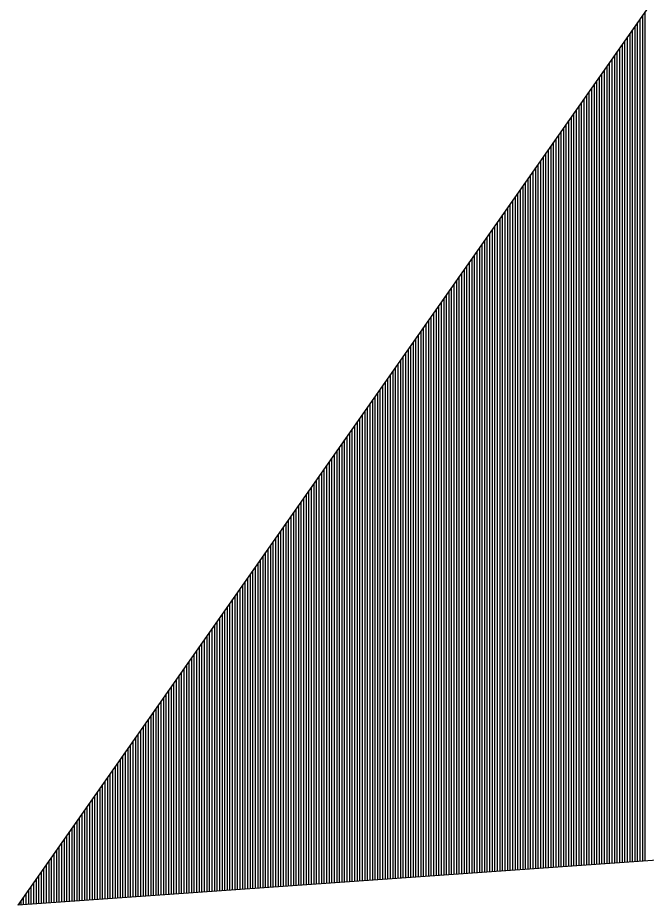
# Model space of a CAD drawing. Extents: x 1398460 to 1408037, y 380768 to 383968.
# Drawn here: x 1403752.38 to 1403754.847, y 381431.842 to 381435.326 of the extents above; entities that cross this region are included whole.
import ezdxf

# ---------------------------------------------------------------- set-up
doc = ezdxf.new("R2010")
doc.units = 0
doc.layers.add('Default', color=7, linetype='Continuous')

msp = doc.modelspace()

# ---------------------------------------------------------------- linework, layer by layer
at = {"layer": 'Default'}
for p, q in [((1403757.8891, 381439.691), (1403752.3801, 381431.8424)), ((1403754.8318, 381435.3353), (1403754.8318, 381432.0155)), ((1403754.8418, 381435.3496), (1403754.8418, 381432.0162)), ((1403754.8118, 381435.3068), (1403754.8118, 381432.0141)), ((1403754.8218, 381435.3211), (1403754.8218, 381432.0148)), ((1403754.7918, 381435.2783), (1403754.7918, 381432.0127)), ((1403754.8018, 381435.2926), (1403754.8018, 381432.0134)), ((1403754.7618, 381435.2356), (1403754.7618, 381432.0105)), ((1403754.7718, 381435.2498), (1403754.7718, 381432.0113)), ((1403754.7818, 381435.2641), (1403754.7818, 381432.012)), ((1403754.7418, 381435.2071), (1403754.7418, 381432.0091)), ((1403754.7518, 381435.2213), (1403754.7518, 381432.0098)), ((1403754.7118, 381435.1644), (1403754.7118, 381432.007)), ((1403754.7218, 381435.1786), (1403754.7218, 381432.0077)), ((1403754.7318, 381435.1929), (1403754.7318, 381432.0084)), ((1403754.6918, 381435.1359), (1403754.6918, 381432.0056)), ((1403754.7018, 381435.1501), (1403754.7018, 381432.0063)), ((1403754.6618, 381435.0931), (1403754.6618, 381432.0035)), ((1403754.6718, 381435.1074), (1403754.6718, 381432.0042)), ((1403754.6818, 381435.1216), (1403754.6818, 381432.0049)), ((1403754.6418, 381435.0646), (1403754.6418, 381432.0021)), ((1403754.6518, 381435.0789), (1403754.6518, 381432.0028)), ((1403754.6118, 381435.0219), (1403754.6118, 381432)), ((1403754.6218, 381435.0361), (1403754.6218, 381432.0007)), ((1403754.6318, 381435.0504), (1403754.6318, 381432.0014)), ((1403754.5918, 381434.9934), (1403754.5918, 381431.9985)), ((1403754.6018, 381435.0076), (1403754.6018, 381431.9992)), ((1403754.5718, 381434.9649), (1403754.5718, 381431.9971)), ((1403754.5818, 381434.9792), (1403754.5818, 381431.9978)), ((1403754.5418, 381434.9222), (1403754.5418, 381431.995)), ((1403754.5518, 381434.9364), (1403754.5518, 381431.9957)), ((1403754.5618, 381434.9507), (1403754.5618, 381431.9964)), ((1403754.5218, 381434.8937), (1403754.5218, 381431.9936)), ((1403754.5318, 381434.9079), (1403754.5318, 381431.9943)), ((1403754.4918, 381434.8509), (1403754.4918, 381431.9915)), ((1403754.5018, 381434.8652), (1403754.5018, 381431.9922)), ((1403754.5118, 381434.8794), (1403754.5118, 381431.9929)), ((1403754.4718, 381434.8224), (1403754.4718, 381431.9901)), ((1403754.4818, 381434.8367), (1403754.4818, 381431.9908)), ((1403754.4418, 381434.7797), (1403754.4418, 381431.9879)), ((1403754.4518, 381434.7939), (1403754.4518, 381431.9887)), ((1403754.4618, 381434.8082), (1403754.4618, 381431.9894)), ((1403754.4218, 381434.7512), (1403754.4218, 381431.9865)), ((1403754.4318, 381434.7654), (1403754.4318, 381431.9872)), ((1403754.3918, 381434.7085), (1403754.3918, 381431.9844)), ((1403754.4018, 381434.7227), (1403754.4018, 381431.9851)), ((1403754.4118, 381434.737), (1403754.4118, 381431.9858)), ((1403754.3718, 381434.68), (1403754.3718, 381431.983)), ((1403754.3818, 381434.6942), (1403754.3818, 381431.9837)), ((1403754.3518, 381434.6515), (1403754.3518, 381431.9816)), ((1403754.3618, 381434.6657), (1403754.3618, 381431.9823)), ((1403754.3218, 381434.6087), (1403754.3218, 381431.9795)), ((1403754.3318, 381434.623), (1403754.3318, 381431.9802)), ((1403754.3418, 381434.6372), (1403754.3418, 381431.9809)), ((1403754.3018, 381434.5802), (1403754.3018, 381431.9781)), ((1403754.3118, 381434.5945), (1403754.3118, 381431.9788)), ((1403754.2718, 381434.5375), (1403754.2718, 381431.9759)), ((1403754.2818, 381434.5517), (1403754.2818, 381431.9767)), ((1403754.2918, 381434.566), (1403754.2918, 381431.9774)), ((1403754.2518, 381434.509), (1403754.2518, 381431.9745)), ((1403754.2618, 381434.5232), (1403754.2618, 381431.9752)), ((1403754.2218, 381434.4663), (1403754.2218, 381431.9724)), ((1403754.2318, 381434.4805), (1403754.2318, 381431.9731)), ((1403754.2418, 381434.4948), (1403754.2418, 381431.9738)), ((1403754.2018, 381434.4378), (1403754.2018, 381431.971)), ((1403754.2118, 381434.452), (1403754.2118, 381431.9717)), ((1403754.1718, 381434.395), (1403754.1718, 381431.9689)), ((1403754.1818, 381434.4093), (1403754.1818, 381431.9696)), ((1403754.1918, 381434.4235), (1403754.1918, 381431.9703)), ((1403754.1518, 381434.3665), (1403754.1518, 381431.9675)), ((1403754.1618, 381434.3808), (1403754.1618, 381431.9682)), ((1403754.1318, 381434.338), (1403754.1318, 381431.9661)), ((1403754.1418, 381434.3523), (1403754.1418, 381431.9668)), ((1403754.1018, 381434.2953), (1403754.1018, 381431.9639)), ((1403754.1118, 381434.3095), (1403754.1118, 381431.9646)), ((1403754.1218, 381434.3238), (1403754.1218, 381431.9654)), ((1403754.0818, 381434.2668), (1403754.0818, 381431.9625)), ((1403754.0918, 381434.2811), (1403754.0918, 381431.9632)), ((1403754.0518, 381434.2241), (1403754.0518, 381431.9604)), ((1403754.0618, 381434.2383), (1403754.0618, 381431.9611)), ((1403754.0718, 381434.2526), (1403754.0718, 381431.9618)), ((1403754.0318, 381434.1956), (1403754.0318, 381431.959)), ((1403754.0418, 381434.2098), (1403754.0418, 381431.9597)), ((1403754.0018, 381434.1528), (1403754.0018, 381431.9569)), ((1403754.0118, 381434.1671), (1403754.0118, 381431.9576)), ((1403754.0218, 381434.1813), (1403754.0218, 381431.9583)), ((1403753.9818, 381434.1243), (1403753.9818, 381431.9555)), ((1403753.9918, 381434.1386), (1403753.9918, 381431.9562)), ((1403753.9518, 381434.0816), (1403753.9518, 381431.9533)), ((1403753.9618, 381434.0958), (1403753.9618, 381431.9541)), ((1403753.9718, 381434.1101), (1403753.9718, 381431.9548)), ((1403753.9318, 381434.0531), (1403753.9318, 381431.9519)), ((1403753.9418, 381434.0673), (1403753.9418, 381431.9526)), ((1403753.9118, 381434.0246), (1403753.9118, 381431.9505)), ((1403753.9218, 381434.0389), (1403753.9218, 381431.9512)), ((1403753.8818, 381433.9819), (1403753.8818, 381431.9484)), ((1403753.8918, 381433.9961), (1403753.8918, 381431.9491)), ((1403753.9018, 381434.0104), (1403753.9018, 381431.9498)), ((1403753.8618, 381433.9534), (1403753.8618, 381431.947)), ((1403753.8718, 381433.9676), (1403753.8718, 381431.9477)), ((1403753.8318, 381433.9106), (1403753.8318, 381431.9449)), ((1403753.8418, 381433.9249), (1403753.8418, 381431.9456)), ((1403753.8518, 381433.9391), (1403753.8518, 381431.9463)), ((1403753.8118, 381433.8821), (1403753.8118, 381431.9435)), ((1403753.8218, 381433.8964), (1403753.8218, 381431.9442)), ((1403753.7818, 381433.8394), (1403753.7818, 381431.9413)), ((1403753.7918, 381433.8536), (1403753.7918, 381431.942)), ((1403753.8018, 381433.8679), (1403753.8018, 381431.9428)), ((1403753.7618, 381433.8109), (1403753.7618, 381431.9399)), ((1403753.7718, 381433.8251), (1403753.7718, 381431.9406)), ((1403753.7318, 381433.7682), (1403753.7318, 381431.9378)), ((1403753.7418, 381433.7824), (1403753.7418, 381431.9385)), ((1403753.7518, 381433.7967), (1403753.7518, 381431.9392)), ((1403753.7118, 381433.7397), (1403753.7118, 381431.9364)), ((1403753.7218, 381433.7539), (1403753.7218, 381431.9371)), ((1403753.6918, 381433.7112), (1403753.6918, 381431.935)), ((1403753.7018, 381433.7254), (1403753.7018, 381431.9357)), ((1403753.6618, 381433.6684), (1403753.6618, 381431.9329)), ((1403753.6718, 381433.6827), (1403753.6718, 381431.9336)), ((1403753.6818, 381433.6969), (1403753.6818, 381431.9343)), ((1403753.6418, 381433.6399), (1403753.6418, 381431.9315)), ((1403753.6518, 381433.6542), (1403753.6518, 381431.9322)), ((1403753.6118, 381433.5972), (1403753.6118, 381431.9293)), ((1403753.6218, 381433.6114), (1403753.6218, 381431.93)), ((1403753.6318, 381433.6257), (1403753.6318, 381431.9307)), ((1403753.5918, 381433.5687), (1403753.5918, 381431.9279)), ((1403753.6018, 381433.5829), (1403753.6018, 381431.9286)), ((1403753.5618, 381433.526), (1403753.5618, 381431.9258)), ((1403753.5718, 381433.5402), (1403753.5718, 381431.9265)), ((1403753.5818, 381433.5545), (1403753.5818, 381431.9272)), ((1403753.5418, 381433.4975), (1403753.5418, 381431.9244)), ((1403753.5518, 381433.5117), (1403753.5518, 381431.9251)), ((1403753.5118, 381433.4547), (1403753.5118, 381431.9223)), ((1403753.5218, 381433.469), (1403753.5218, 381431.923)), ((1403753.5318, 381433.4832), (1403753.5318, 381431.9237)), ((1403753.4918, 381433.4262), (1403753.4918, 381431.9209)), ((1403753.5018, 381433.4405), (1403753.5018, 381431.9216)), ((1403753.4718, 381433.3977), (1403753.4718, 381431.9195)), ((1403753.4818, 381433.412), (1403753.4818, 381431.9202)), ((1403753.4418, 381433.355), (1403753.4418, 381431.9173)), ((1403753.4518, 381433.3692), (1403753.4518, 381431.918)), ((1403753.4618, 381433.3835), (1403753.4618, 381431.9187)), ((1403753.4218, 381433.3265), (1403753.4218, 381431.9159)), ((1403753.4318, 381433.3408), (1403753.4318, 381431.9166)), ((1403753.3918, 381433.2838), (1403753.3918, 381431.9138)), ((1403753.4018, 381433.298), (1403753.4018, 381431.9145)), ((1403753.4118, 381433.3123), (1403753.4118, 381431.9152)), ((1403753.3718, 381433.2553), (1403753.3718, 381431.9124)), ((1403753.3818, 381433.2695), (1403753.3818, 381431.9131)), ((1403753.3418, 381433.2125), (1403753.3418, 381431.9103)), ((1403753.3518, 381433.2268), (1403753.3518, 381431.911)), ((1403753.3618, 381433.241), (1403753.3618, 381431.9117)), ((1403753.3218, 381433.184), (1403753.3218, 381431.9089)), ((1403753.3318, 381433.1983), (1403753.3318, 381431.9096)), ((1403753.2918, 381433.1413), (1403753.2918, 381431.9067)), ((1403753.3018, 381433.1555), (1403753.3018, 381431.9074)), ((1403753.3118, 381433.1698), (1403753.3118, 381431.9082)), ((1403753.2718, 381433.1128), (1403753.2718, 381431.9053)), ((1403753.2818, 381433.127), (1403753.2818, 381431.906)), ((1403753.2518, 381433.0843), (1403753.2518, 381431.9039)), ((1403753.2618, 381433.0986), (1403753.2618, 381431.9046)), ((1403753.2218, 381433.0416), (1403753.2218, 381431.9018)), ((1403753.2318, 381433.0558), (1403753.2318, 381431.9025)), ((1403753.2418, 381433.0701), (1403753.2418, 381431.9032)), ((1403753.2018, 381433.0131), (1403753.2018, 381431.9004)), ((1403753.2118, 381433.0273), (1403753.2118, 381431.9011)), ((1403753.1718, 381432.9703), (1403753.1718, 381431.8983)), ((1403753.1818, 381432.9846), (1403753.1818, 381431.899)), ((1403753.1918, 381432.9988), (1403753.1918, 381431.8997)), ((1403753.1518, 381432.9418), (1403753.1518, 381431.8969)), ((1403753.1618, 381432.9561), (1403753.1618, 381431.8976)), ((1403753.1218, 381432.8991), (1403753.1218, 381431.8947)), ((1403753.1318, 381432.9133), (1403753.1318, 381431.8954)), ((1403753.1418, 381432.9276), (1403753.1418, 381431.8961)), ((1403753.1018, 381432.8706), (1403753.1018, 381431.8933)), ((1403753.1118, 381432.8848), (1403753.1118, 381431.894)), ((1403753.0718, 381432.8279), (1403753.0718, 381431.8912)), ((1403753.0818, 381432.8421), (1403753.0818, 381431.8919)), ((1403753.0918, 381432.8564), (1403753.0918, 381431.8926)), ((1403753.0518, 381432.7994), (1403753.0518, 381431.8898)), ((1403753.0618, 381432.8136), (1403753.0618, 381431.8905)), ((1403753.0318, 381432.7709), (1403753.0318, 381431.8884)), ((1403753.0418, 381432.7851), (1403753.0418, 381431.8891)), ((1403753.0018, 381432.7281), (1403753.0018, 381431.8863)), ((1403753.0118, 381432.7424), (1403753.0118, 381431.887)), ((1403753.0218, 381432.7566), (1403753.0218, 381431.8877)), ((1403752.9818, 381432.6996), (1403752.9818, 381431.8848)), ((1403752.9918, 381432.7139), (1403752.9918, 381431.8856)), ((1403752.9518, 381432.6569), (1403752.9518, 381431.8827)), ((1403752.9618, 381432.6711), (1403752.9618, 381431.8834)), ((1403752.9718, 381432.6854), (1403752.9718, 381431.8841)), ((1403752.9318, 381432.6284), (1403752.9318, 381431.8813)), ((1403752.9418, 381432.6427), (1403752.9418, 381431.882)), ((1403752.9018, 381432.5857), (1403752.9018, 381431.8792)), ((1403752.9118, 381432.5999), (1403752.9118, 381431.8799)), ((1403752.9218, 381432.6142), (1403752.9218, 381431.8806)), ((1403762.7232, 381432.5728), (1403752.3801, 381431.8424)), ((1403752.8818, 381432.5572), (1403752.8818, 381431.8778)), ((1403752.8918, 381432.5714), (1403752.8918, 381431.8785)), ((1403752.8518, 381432.5144), (1403752.8518, 381431.8757)), ((1403752.8618, 381432.5287), (1403752.8618, 381431.8764)), ((1403752.8718, 381432.5429), (1403752.8718, 381431.8771)), ((1403752.8318, 381432.4859), (1403752.8318, 381431.8743)), ((1403752.8418, 381432.5002), (1403752.8418, 381431.875)), ((1403752.8118, 381432.4574), (1403752.8118, 381431.8728)), ((1403752.8218, 381432.4717), (1403752.8218, 381431.8735)), ((1403752.7818, 381432.4147), (1403752.7818, 381431.8707)), ((1403752.7918, 381432.4289), (1403752.7918, 381431.8714)), ((1403752.8018, 381432.4432), (1403752.8018, 381431.8721)), ((1403752.7618, 381432.3862), (1403752.7618, 381431.8693)), ((1403752.7718, 381432.4005), (1403752.7718, 381431.87)), ((1403752.7318, 381432.3435), (1403752.7318, 381431.8672)), ((1403752.7418, 381432.3577), (1403752.7418, 381431.8679)), ((1403752.7518, 381432.372), (1403752.7518, 381431.8686)), ((1403752.7118, 381432.315), (1403752.7118, 381431.8658)), ((1403752.7218, 381432.3292), (1403752.7218, 381431.8665)), ((1403752.6818, 381432.2722), (1403752.6818, 381431.8637)), ((1403752.6918, 381432.2865), (1403752.6918, 381431.8644)), ((1403752.7018, 381432.3007), (1403752.7018, 381431.8651)), ((1403752.6618, 381432.2437), (1403752.6618, 381431.8622)), ((1403752.6718, 381432.258), (1403752.6718, 381431.863)), ((1403752.6318, 381432.201), (1403752.6318, 381431.8601)), ((1403752.6418, 381432.2152), (1403752.6418, 381431.8608)), ((1403752.6518, 381432.2295), (1403752.6518, 381431.8615)), ((1403752.6118, 381432.1725), (1403752.6118, 381431.8587)), ((1403752.6218, 381432.1867), (1403752.6218, 381431.8594)), ((1403752.5918, 381432.144), (1403752.5918, 381431.8573)), ((1403752.6018, 381432.1583), (1403752.6018, 381431.858)), ((1403752.5618, 381432.1013), (1403752.5618, 381431.8552)), ((1403752.5718, 381432.1155), (1403752.5718, 381431.8559)), ((1403752.5818, 381432.1298), (1403752.5818, 381431.8566)), ((1403752.5418, 381432.0728), (1403752.5418, 381431.8538)), ((1403752.5518, 381432.087), (1403752.5518, 381431.8545)), ((1403752.5118, 381432.03), (1403752.5118, 381431.8517)), ((1403752.5218, 381432.0443), (1403752.5218, 381431.8524)), ((1403752.5318, 381432.0585), (1403752.5318, 381431.8531)), ((1403752.4918, 381432.0015), (1403752.4918, 381431.8502)), ((1403752.5018, 381432.0158), (1403752.5018, 381431.851)), ((1403752.4618, 381431.9588), (1403752.4618, 381431.8481)), ((1403752.4718, 381431.973), (1403752.4718, 381431.8488)), ((1403752.4818, 381431.9873), (1403752.4818, 381431.8495)), ((1403752.4418, 381431.9303), (1403752.4418, 381431.8467)), ((1403752.4518, 381431.9446), (1403752.4518, 381431.8474)), ((1403752.4118, 381431.8876), (1403752.4118, 381431.8446)), ((1403752.4218, 381431.9018), (1403752.4218, 381431.8453)), ((1403752.4318, 381431.9161), (1403752.4318, 381431.846)), ((1403752.3918, 381431.8591), (1403752.3918, 381431.8432)), ((1403752.4018, 381431.8733), (1403752.4018, 381431.8439)), ((1403752.3818, 381431.8448), (1403752.3818, 381431.8425))]:
    msp.add_line(p, q, dxfattribs=at)

doc.saveas('drawing.dxf')
